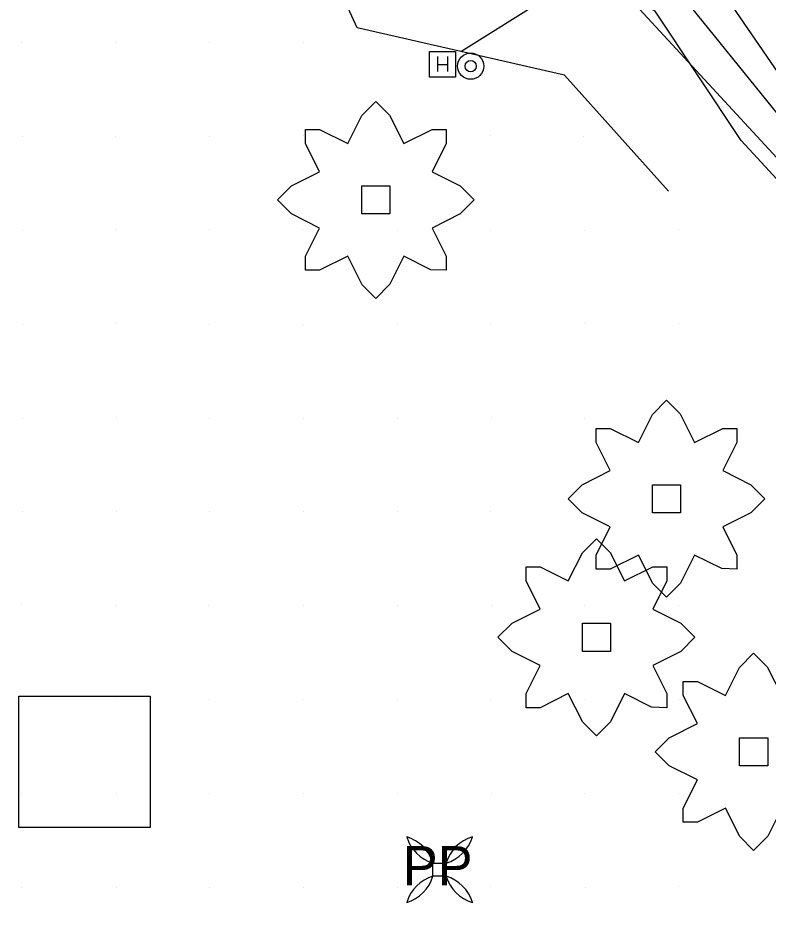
# Model space of a CAD drawing. Extents: x 1602514 to 1609837, y 863887 to 871157.
# Drawn here: x 1605127.7 to 1605247.7, y 867192.5 to 867335.8 of the extents above; entities that cross this region are included whole.
import ezdxf

# ---------------------------------------------------------------- set-up
doc = ezdxf.new("R2010")
doc.units = 0
for name, color, linetype in [('Environmental-New trees', 7, 'Continuous'), ('Photo-Anchor', 7, 'Continuous'), ('Survey-Flow line', 7, 'Continuous'), ('Survey-Ridge Lines', 7, 'Continuous'), ('Survey-Spot dirt', 7, 'Continuous'), ('Survey-Vegetation other', 7, 'Continuous'), ('Text General Notes', 7, 'Continuous'), ('USER-Handhole', 7, 'Continuous'), ('USER-Post', 7, 'Continuous'), ('Utility-Pole', 7, 'Continuous')]:
    doc.layers.add(name, color=color, linetype=linetype)

msp = doc.modelspace()

# ---------------------------------------------------------------- linework, layer by layer
at = {"layer": 'Environmental-New trees'}
for points in [[(1605173.7, 867317.95), (1605175.95, 867317.95), (1605180.45, 867315.7), (1605182.7, 867320.2), (1605184.95, 867322.45), (1605187.14, 867320.26), (1605189.45, 867315.7), (1605193.95, 867317.95), (1605196.2, 867317.95), (1605196.2, 867315.7), (1605193.95, 867311.2), (1605198.45, 867308.95), (1605200.7, 867306.7), (1605198.45, 867304.45), (1605193.95, 867302.2), (1605196.2, 867297.7), (1605196.2, 867295.45), (1605193.78, 867295.53), (1605189.45, 867297.7), (1605187.2, 867293.2), (1605184.95, 867290.95), (1605182.76, 867293.14), (1605180.45, 867297.7), (1605175.95, 867295.45), (1605173.7, 867295.45), (1605173.7, 867297.7), (1605175.95, 867302.2), (1605171.45, 867304.45), (1605169.2, 867306.7), (1605171.45, 867308.95), (1605175.95, 867311.2), (1605173.7, 867315.7)], [(1605173.7, 867317.95), (1605175.95, 867317.95), (1605180.45, 867315.7), (1605182.7, 867320.2), (1605184.95, 867322.45), (1605187.14, 867320.26), (1605189.45, 867315.7), (1605193.95, 867317.95), (1605196.2, 867317.95), (1605196.2, 867315.7), (1605193.95, 867311.2), (1605198.45, 867308.95), (1605200.7, 867306.7), (1605198.45, 867304.45), (1605193.95, 867302.2), (1605196.2, 867297.7), (1605196.2, 867295.45), (1605193.78, 867295.53), (1605189.45, 867297.7), (1605187.2, 867293.2), (1605184.95, 867290.95), (1605182.76, 867293.14), (1605180.45, 867297.7), (1605175.95, 867295.45), (1605173.7, 867295.45), (1605173.7, 867297.7), (1605175.95, 867302.2), (1605171.45, 867304.45), (1605169.2, 867306.7), (1605171.45, 867308.95), (1605175.95, 867311.2), (1605173.7, 867315.7)], [(1605187.2, 867308.95), (1605187.2, 867304.45), (1605182.7, 867304.45), (1605182.7, 867308.95)], [(1605187.2, 867308.95), (1605187.2, 867304.45), (1605182.7, 867304.45), (1605182.7, 867308.95)], [(1605220.21, 867270.16), (1605222.46, 867270.16), (1605226.96, 867267.91), (1605229.21, 867272.41), (1605231.46, 867274.66), (1605233.65, 867272.47), (1605235.96, 867267.91), (1605240.46, 867270.16), (1605242.71, 867270.16), (1605242.71, 867267.91), (1605240.46, 867263.41), (1605244.96, 867261.16), (1605247.21, 867258.91), (1605244.96, 867256.66), (1605240.46, 867254.41), (1605242.71, 867249.91), (1605242.71, 867247.66), (1605240.29, 867247.74), (1605235.96, 867249.91), (1605233.71, 867245.41), (1605231.46, 867243.16), (1605229.27, 867245.35), (1605226.96, 867249.91), (1605222.46, 867247.66), (1605220.21, 867247.66), (1605220.21, 867249.91), (1605222.46, 867254.41), (1605217.96, 867256.66), (1605215.71, 867258.91), (1605217.96, 867261.16), (1605222.46, 867263.41), (1605220.21, 867267.91)], [(1605220.21, 867270.16), (1605222.46, 867270.16), (1605226.96, 867267.91), (1605229.21, 867272.41), (1605231.46, 867274.66), (1605233.65, 867272.47), (1605235.96, 867267.91), (1605240.46, 867270.16), (1605242.71, 867270.16), (1605242.71, 867267.91), (1605240.46, 867263.41), (1605244.96, 867261.16), (1605247.21, 867258.91), (1605244.96, 867256.66), (1605240.46, 867254.41), (1605242.71, 867249.91), (1605242.71, 867247.66), (1605240.29, 867247.74), (1605235.96, 867249.91), (1605233.71, 867245.41), (1605231.46, 867243.16), (1605229.27, 867245.35), (1605226.96, 867249.91), (1605222.46, 867247.66), (1605220.21, 867247.66), (1605220.21, 867249.91), (1605222.46, 867254.41), (1605217.96, 867256.66), (1605215.71, 867258.91), (1605217.96, 867261.16), (1605222.46, 867263.41), (1605220.21, 867267.91)], [(1605233.71, 867261.16), (1605233.71, 867256.66), (1605229.21, 867256.66), (1605229.21, 867261.16)], [(1605233.71, 867261.16), (1605233.71, 867256.66), (1605229.21, 867256.66), (1605229.21, 867261.16)], [(1605209, 867248.02), (1605211.25, 867248.02), (1605215.75, 867245.77), (1605218, 867250.27), (1605220.25, 867252.52), (1605222.45, 867250.33), (1605224.76, 867245.77), (1605229.26, 867248.02), (1605231.51, 867248.02), (1605231.51, 867245.77), (1605229.26, 867241.27), (1605233.76, 867239.02), (1605236.01, 867236.77), (1605233.76, 867234.52), (1605229.26, 867232.27), (1605231.51, 867227.76), (1605231.51, 867225.51), (1605229.08, 867225.6), (1605224.76, 867227.76), (1605222.51, 867223.26), (1605220.25, 867221.01), (1605218.06, 867223.21), (1605215.75, 867227.76), (1605211.25, 867225.51), (1605209, 867225.51), (1605209, 867227.76), (1605211.25, 867232.27), (1605206.75, 867234.52), (1605204.5, 867236.77), (1605206.75, 867239.02), (1605211.25, 867241.27), (1605209, 867245.77)], [(1605209, 867248.02), (1605211.25, 867248.02), (1605215.75, 867245.77), (1605218, 867250.27), (1605220.25, 867252.52), (1605222.45, 867250.33), (1605224.76, 867245.77), (1605229.26, 867248.02), (1605231.51, 867248.02), (1605231.51, 867245.77), (1605229.26, 867241.27), (1605233.76, 867239.02), (1605236.01, 867236.77), (1605233.76, 867234.52), (1605229.26, 867232.27), (1605231.51, 867227.76), (1605231.51, 867225.51), (1605229.08, 867225.6), (1605224.76, 867227.76), (1605222.51, 867223.26), (1605220.25, 867221.01), (1605218.06, 867223.21), (1605215.75, 867227.76), (1605211.25, 867225.51), (1605209, 867225.51), (1605209, 867227.76), (1605211.25, 867232.27), (1605206.75, 867234.52), (1605204.5, 867236.77), (1605206.75, 867239.02), (1605211.25, 867241.27), (1605209, 867245.77)], [(1605222.51, 867239.02), (1605222.51, 867234.52), (1605218, 867234.52), (1605218, 867239.02)], [(1605222.51, 867239.02), (1605222.51, 867234.52), (1605218, 867234.52), (1605218, 867239.02)], [(1605247.65, 867220.71), (1605247.65, 867216.21), (1605243.15, 867216.21), (1605243.15, 867220.71)], [(1605247.65, 867220.71), (1605247.65, 867216.21), (1605243.15, 867216.21), (1605243.15, 867220.71)]]:
    msp.add_lwpolyline(points, close=True, dxfattribs=at)
msp.add_lwpolyline([(1605249.9, 867209.45), (1605247.65, 867204.95), (1605245.4, 867202.7), (1605243.21, 867204.9), (1605240.9, 867209.45), (1605236.4, 867207.2), (1605234.15, 867207.2), (1605234.15, 867209.45), (1605236.4, 867213.96), (1605231.9, 867216.21), (1605229.65, 867218.46), (1605231.9, 867220.71), (1605236.4, 867222.96), (1605234.15, 867227.46), (1605234.15, 867229.71), (1605236.4, 867229.71), (1605240.9, 867227.46), (1605243.15, 867231.96), (1605245.4, 867234.21), (1605247.59, 867232.02), (1605249.9, 867227.46)], dxfattribs=at)
msp.add_lwpolyline([(1605249.9, 867209.45), (1605247.65, 867204.95), (1605245.4, 867202.7), (1605243.21, 867204.9), (1605240.9, 867209.45), (1605236.4, 867207.2), (1605234.15, 867207.2), (1605234.15, 867209.45), (1605236.4, 867213.96), (1605231.9, 867216.21), (1605229.65, 867218.46), (1605231.9, 867220.71), (1605236.4, 867222.96), (1605234.15, 867227.46), (1605234.15, 867229.71), (1605236.4, 867229.71), (1605240.9, 867227.46), (1605243.15, 867231.96), (1605245.4, 867234.21), (1605247.59, 867232.02), (1605249.9, 867227.46)], dxfattribs=at)
at = {"layer": 'Photo-Anchor'}
msp.add_lwpolyline([(1605194.09, 867200.67), (1605196.19, 867200.67), (1605196.19, 867198.57), (1605194.09, 867198.57)], close=True, dxfattribs=at)
msp.add_lwpolyline([(1605194.09, 867200.67), (1605196.19, 867200.67), (1605196.19, 867198.57), (1605194.09, 867198.57)], close=True, dxfattribs=at)
for centre, radius, start, end in [((1605188.09, 867198.87), 6.27, 16.7236, 73.2821), ((1605195.91, 867206.69), 6.29, 196.8106, 253.1951), ((1605188.09, 867198.87), 6.27, 16.7236, 73.2821), ((1605195.91, 867206.69), 6.29, 196.8106, 253.1951), ((1605202.2, 867198.87), 6.27, 106.7179, 163.2764), ((1605194.38, 867206.69), 6.29, 286.8049, 343.1894), ((1605202.2, 867198.87), 6.27, 106.7179, 163.2764), ((1605194.38, 867206.69), 6.29, 286.8049, 343.1894), ((1605188.09, 867200.37), 6.27, 286.7179, 343.2764), ((1605195.91, 867192.55), 6.29, 106.8049, 163.1894), ((1605188.09, 867200.37), 6.27, 286.7179, 343.2764), ((1605195.91, 867192.55), 6.29, 106.8049, 163.1894), ((1605202.2, 867200.37), 6.27, 196.7236, 253.2821), ((1605194.38, 867192.55), 6.29, 16.8106, 73.1951), ((1605202.2, 867200.37), 6.27, 196.7236, 253.2821), ((1605194.38, 867192.55), 6.29, 16.8106, 73.1951)]:
    msp.add_arc(centre, radius, start, end, dxfattribs=at)
at = {"layer": 'Survey-Flow line'}
msp.add_lwpolyline([(1605483.22, 867053.97), (1605467.96, 867073.75), (1605453.46, 867094.06), (1605436.46, 867112.84), (1605424.5, 867122.15), (1605412.97, 867127.56), (1605389.62, 867142.95), (1605371.95, 867161.19), (1605355.8, 867181.23), (1605340.93, 867201.11), (1605325.15, 867220.9), (1605309.26, 867239.48), (1605293.81, 867259.99), (1605279.34, 867280.49), (1605264.59, 867300.44), (1605249.31, 867320.37), (1605233.7, 867339.71), (1605216.94, 867358.74), (1605199.93, 867377.13), (1605181.39, 867394.89), (1605157.18, 867409.78), (1605132.49, 867419.31)], dxfattribs=at)
msp.add_lwpolyline([(1605483.22, 867053.97), (1605467.96, 867073.75), (1605453.46, 867094.06), (1605436.46, 867112.84), (1605424.5, 867122.15), (1605412.97, 867127.56), (1605389.62, 867142.95), (1605371.95, 867161.19), (1605355.8, 867181.23), (1605340.93, 867201.11), (1605325.15, 867220.9), (1605309.26, 867239.48), (1605293.81, 867259.99), (1605279.34, 867280.49), (1605264.59, 867300.44), (1605249.31, 867320.37), (1605233.7, 867339.71), (1605216.94, 867358.74), (1605199.93, 867377.13), (1605181.39, 867394.89), (1605157.18, 867409.78), (1605132.49, 867419.31)], dxfattribs=at)
at = {"layer": 'Survey-Ridge Lines'}
for points in [[(1605268.84, 867303.43), (1605252.41, 867322.55), (1605238.37, 867343.01), (1605222.43, 867362.59), (1605206.84, 867382), (1605186.45, 867398.43), (1605164.76, 867414.96), (1605141.77, 867426.08)], [(1605268.84, 867303.43), (1605252.41, 867322.55), (1605238.37, 867343.01), (1605222.43, 867362.59), (1605206.84, 867382), (1605186.45, 867398.43), (1605164.76, 867414.96), (1605141.77, 867426.08)], [(1605243.38, 867316.22), (1605229.66, 867336.85), (1605204.94, 867350.32), (1605188.89, 867369.34), (1605175.48, 867390.74), (1605144.16, 867400.9)], [(1605243.38, 867316.22), (1605229.66, 867336.85), (1605204.94, 867350.32), (1605188.89, 867369.34), (1605175.48, 867390.74), (1605144.16, 867400.9)], [(1605231.78, 867308.08), (1605215.16, 867326.62), (1605181.98, 867334.21), (1605171.51, 867357.09), (1605156, 867377.09)], [(1605231.78, 867308.08), (1605215.16, 867326.62), (1605181.98, 867334.21), (1605171.51, 867357.09), (1605156, 867377.09)], [(1605260.57, 867297.61), (1605243.38, 867316.22)], [(1605260.57, 867297.61), (1605243.38, 867316.22)]]:
    msp.add_lwpolyline(points, dxfattribs=at)
at = {"layer": 'Survey-Spot dirt'}
for p, q in [((1605128.33, 867331.9), (1605128.33, 867331.9)), ((1605128.33, 867331.9), (1605128.33, 867331.9)), ((1605173.4, 867331.9), (1605173.4, 867331.9)), ((1605173.4, 867331.9), (1605173.4, 867331.9)), ((1605143.34, 867331.84), (1605143.34, 867331.84)), ((1605143.34, 867331.84), (1605143.34, 867331.84)), ((1605158.38, 867331.84), (1605158.38, 867331.84)), ((1605158.38, 867331.84), (1605158.38, 867331.84)), ((1605128.38, 867316.81), (1605128.38, 867316.81)), ((1605128.38, 867316.81), (1605128.38, 867316.81)), ((1605143.32, 867316.82), (1605143.32, 867316.82)), ((1605143.32, 867316.82), (1605143.32, 867316.82)), ((1605158.31, 867316.84), (1605158.31, 867316.84)), ((1605158.31, 867316.84), (1605158.31, 867316.84)), ((1605173.32, 867316.96), (1605173.32, 867316.96)), ((1605173.32, 867316.96), (1605173.32, 867316.96)), ((1605188.29, 867316.97), (1605188.29, 867316.97)), ((1605188.29, 867316.97), (1605188.29, 867316.97)), ((1605203.37, 867316.93), (1605203.37, 867316.93)), ((1605203.37, 867316.93), (1605203.37, 867316.93)), ((1605218.19, 867316.8), (1605218.19, 867316.8)), ((1605218.19, 867316.8), (1605218.19, 867316.8)), ((1605128.35, 867301.78), (1605128.35, 867301.78)), ((1605128.35, 867301.78), (1605128.35, 867301.78)), ((1605143.38, 867301.93), (1605143.38, 867301.93)), ((1605143.38, 867301.93), (1605143.38, 867301.93)), ((1605158.29, 867301.92), (1605158.29, 867301.92)), ((1605158.29, 867301.92), (1605158.29, 867301.92)), ((1605173.28, 867301.9), (1605173.28, 867301.9)), ((1605173.28, 867301.9), (1605173.28, 867301.9)), ((1605188.39, 867301.8), (1605188.39, 867301.8)), ((1605188.39, 867301.8), (1605188.39, 867301.8)), ((1605203.36, 867301.88), (1605203.36, 867301.88)), ((1605203.36, 867301.88), (1605203.36, 867301.88)), ((1605218.34, 867301.86), (1605218.34, 867301.86)), ((1605218.34, 867301.86), (1605218.34, 867301.86)), ((1605233.36, 867301.9), (1605233.36, 867301.9)), ((1605233.36, 867301.9), (1605233.36, 867301.9)), ((1605128.36, 867286.81), (1605128.36, 867286.81)), ((1605128.36, 867286.81), (1605128.36, 867286.81)), ((1605143.34, 867286.9), (1605143.34, 867286.9)), ((1605143.34, 867286.9), (1605143.34, 867286.9)), ((1605158.36, 867286.74), (1605158.36, 867286.74)), ((1605158.36, 867286.74), (1605158.36, 867286.74)), ((1605173.42, 867286.85), (1605173.42, 867286.85)), ((1605173.42, 867286.85), (1605173.42, 867286.85)), ((1605188.4, 867286.83), (1605188.4, 867286.83)), ((1605188.4, 867286.83), (1605188.4, 867286.83)), ((1605203.36, 867286.78), (1605203.36, 867286.78)), ((1605203.36, 867286.78), (1605203.36, 867286.78)), ((1605218.39, 867286.88), (1605218.39, 867286.88)), ((1605218.39, 867286.88), (1605218.39, 867286.88)), ((1605233.39, 867286.95), (1605233.39, 867286.95)), ((1605233.39, 867286.95), (1605233.39, 867286.95)), ((1605128.37, 867271.82), (1605128.37, 867271.82)), ((1605128.37, 867271.82), (1605128.37, 867271.82)), ((1605143.47, 867271.84), (1605143.47, 867271.84)), ((1605143.47, 867271.84), (1605143.47, 867271.84)), ((1605158.42, 867271.82), (1605158.42, 867271.82)), ((1605158.42, 867271.82), (1605158.42, 867271.82)), ((1605173.38, 867271.79), (1605173.38, 867271.79)), ((1605173.38, 867271.79), (1605173.38, 867271.79)), ((1605188.41, 867271.82), (1605188.41, 867271.82)), ((1605188.41, 867271.82), (1605188.41, 867271.82)), ((1605203.39, 867271.85), (1605203.39, 867271.85)), ((1605203.39, 867271.85), (1605203.39, 867271.85)), ((1605218.4, 867271.77), (1605218.4, 867271.77)), ((1605218.4, 867271.77), (1605218.4, 867271.77)), ((1605233.54, 867271.91), (1605233.54, 867271.91)), ((1605233.54, 867271.91), (1605233.54, 867271.91)), ((1605128.36, 867256.81), (1605128.36, 867256.81)), ((1605128.36, 867256.81), (1605128.36, 867256.81)), ((1605143.42, 867256.89), (1605143.42, 867256.89)), ((1605143.42, 867256.89), (1605143.42, 867256.89)), ((1605158.41, 867256.8), (1605158.41, 867256.8)), ((1605158.41, 867256.8), (1605158.41, 867256.8)), ((1605173.37, 867256.82), (1605173.37, 867256.82)), ((1605173.37, 867256.82), (1605173.37, 867256.82)), ((1605188.36, 867256.8), (1605188.36, 867256.8)), ((1605188.36, 867256.8), (1605188.36, 867256.8)), ((1605203.35, 867256.9), (1605203.35, 867256.9)), ((1605203.35, 867256.9), (1605203.35, 867256.9)), ((1605218.42, 867256.82), (1605218.42, 867256.82)), ((1605218.42, 867256.82), (1605218.42, 867256.82)), ((1605233.71, 867256.86), (1605233.71, 867256.86)), ((1605233.71, 867256.86), (1605233.71, 867256.86)), ((1605128.3, 867241.96), (1605128.3, 867241.96)), ((1605128.3, 867241.96), (1605128.3, 867241.96)), ((1605143.38, 867241.78), (1605143.38, 867241.78)), ((1605143.38, 867241.78), (1605143.38, 867241.78)), ((1605158.25, 867241.91), (1605158.25, 867241.91)), ((1605158.25, 867241.91), (1605158.25, 867241.91)), ((1605173.31, 867241.89), (1605173.31, 867241.89)), ((1605173.31, 867241.89), (1605173.31, 867241.89)), ((1605188.46, 867241.9), (1605188.46, 867241.9)), ((1605188.46, 867241.9), (1605188.46, 867241.9)), ((1605203.48, 867241.91), (1605203.48, 867241.91)), ((1605203.48, 867241.91), (1605203.48, 867241.91)), ((1605218.38, 867241.88), (1605218.38, 867241.88)), ((1605218.38, 867241.88), (1605218.38, 867241.88)), ((1605233.43, 867241.83), (1605233.43, 867241.83)), ((1605233.43, 867241.83), (1605233.43, 867241.83)), ((1605128.41, 867226.77), (1605128.41, 867226.77)), ((1605128.41, 867226.77), (1605128.41, 867226.77)), ((1605143.43, 867226.87), (1605143.43, 867226.87)), ((1605143.43, 867226.87), (1605143.43, 867226.87)), ((1605158.4, 867226.89), (1605158.4, 867226.89)), ((1605158.4, 867226.89), (1605158.4, 867226.89)), ((1605173.3, 867226.87), (1605173.3, 867226.87)), ((1605173.3, 867226.87), (1605173.3, 867226.87)), ((1605188.35, 867226.77), (1605188.35, 867226.77)), ((1605188.35, 867226.77), (1605188.35, 867226.77)), ((1605203.36, 867226.76), (1605203.36, 867226.76)), ((1605203.36, 867226.76), (1605203.36, 867226.76)), ((1605218.51, 867226.85), (1605218.51, 867226.85)), ((1605218.51, 867226.85), (1605218.51, 867226.85)), ((1605233.42, 867226.88), (1605233.42, 867226.88)), ((1605233.42, 867226.88), (1605233.42, 867226.88)), ((1605128.29, 867211.81), (1605128.29, 867211.81)), ((1605128.29, 867211.81), (1605128.29, 867211.81)), ((1605143.39, 867211.75), (1605143.39, 867211.75)), ((1605143.39, 867211.75), (1605143.39, 867211.75)), ((1605158.28, 867211.86), (1605158.28, 867211.86)), ((1605158.28, 867211.86), (1605158.28, 867211.86)), ((1605173.36, 867211.76), (1605173.36, 867211.76)), ((1605173.36, 867211.76), (1605173.36, 867211.76)), ((1605188.44, 867211.86), (1605188.44, 867211.86)), ((1605188.44, 867211.86), (1605188.44, 867211.86)), ((1605203.4, 867211.78), (1605203.4, 867211.78)), ((1605203.4, 867211.78), (1605203.4, 867211.78)), ((1605218.38, 867211.84), (1605218.38, 867211.84)), ((1605218.38, 867211.84), (1605218.38, 867211.84)), ((1605233.39, 867211.86), (1605233.39, 867211.86)), ((1605233.39, 867211.86), (1605233.39, 867211.86)), ((1605128.32, 867196.81), (1605128.32, 867196.81)), ((1605128.32, 867196.81), (1605128.32, 867196.81)), ((1605143.39, 867196.81), (1605143.39, 867196.81)), ((1605143.39, 867196.81), (1605143.39, 867196.81)), ((1605158.38, 867196.82), (1605158.38, 867196.82)), ((1605158.38, 867196.82), (1605158.38, 867196.82)), ((1605173.46, 867196.78), (1605173.46, 867196.78)), ((1605173.46, 867196.78), (1605173.46, 867196.78)), ((1605188.35, 867196.78), (1605188.35, 867196.78)), ((1605188.35, 867196.78), (1605188.35, 867196.78)), ((1605203.29, 867196.93), (1605203.29, 867196.93)), ((1605203.29, 867196.93), (1605203.29, 867196.93)), ((1605218.42, 867196.82), (1605218.42, 867196.82)), ((1605218.42, 867196.82), (1605218.42, 867196.82)), ((1605233.38, 867196.86), (1605233.38, 867196.86)), ((1605233.38, 867196.86), (1605233.38, 867196.86))]:
    msp.add_line(p, q, dxfattribs=at)
at = {"layer": 'Survey-Vegetation other'}
msp.add_lwpolyline([(1605111.87, 867419.92), (1605136.3, 867413.77), (1605145.81, 867394.54), (1605175.1, 867387.08), (1605215.58, 867349.75), (1605260.72, 867300.85), (1605273.77, 867331.09), (1605243.93, 867373.45), (1605195.8, 867408.73), (1605193.94, 867432.8), (1605156.26, 867450.91), (1605124.55, 867453.52)], close=True, dxfattribs=at)
msp.add_lwpolyline([(1605111.87, 867419.92), (1605136.3, 867413.77), (1605145.81, 867394.54), (1605175.1, 867387.08), (1605215.58, 867349.75), (1605260.72, 867300.85), (1605273.77, 867331.09), (1605243.93, 867373.45), (1605195.8, 867408.73), (1605193.94, 867432.8), (1605156.26, 867450.91), (1605124.55, 867453.52)], close=True, dxfattribs=at)
at = {"layer": 'Text General Notes'}
msp.add_line((1605198.57, 867330.41), (1607257.14, 868626.42), dxfattribs=at)
msp.add_line((1605198.57, 867330.41), (1607257.14, 868626.42), dxfattribs=at)
at = {"layer": 'USER-Handhole'}
for p, q in [((1605193.55, 867330.44), (1605197.68, 867330.44)), ((1605193.55, 867326.3), (1605193.55, 867330.44)), ((1605193.55, 867330.44), (1605197.68, 867330.44)), ((1605193.55, 867326.3), (1605193.55, 867330.44)), ((1605197.68, 867330.44), (1605197.68, 867326.3)), ((1605197.68, 867330.44), (1605197.68, 867326.3)), ((1605194.84, 867329.61), (1605194.84, 867327.23)), ((1605194.84, 867329.61), (1605194.84, 867327.23)), ((1605196.4, 867329.61), (1605196.4, 867327.23)), ((1605196.4, 867329.61), (1605196.4, 867327.23)), ((1605194.84, 867328.37), (1605196.4, 867328.37)), ((1605194.84, 867328.37), (1605196.4, 867328.37)), ((1605197.68, 867326.3), (1605193.55, 867326.3)), ((1605197.68, 867326.3), (1605193.55, 867326.3))]:
    msp.add_line(p, q, dxfattribs=at)
at = {"layer": 'USER-Post'}
for radius in [2.1, 2.1, 0.9, 0.9]:
    msp.add_circle((1605200.13, 867328.08), radius, dxfattribs=at)
at = {"layer": 'Utility-Pole'}
msp.add_lwpolyline([(1605127.86, 867227.37), (1605148.87, 867227.37), (1605148.87, 867206.36), (1605127.86, 867206.36)], close=True, dxfattribs=at)
msp.add_lwpolyline([(1605127.86, 867227.37), (1605148.87, 867227.37), (1605148.87, 867206.36), (1605127.86, 867206.36)], close=True, dxfattribs=at)

# ---------------------------------------------------------------- texts
msp.add_text('PP', height=6.251, dxfattribs=at).set_placement((1605189.28, 867197.12))
msp.add_text('PP', height=6.251, dxfattribs=at).set_placement((1605189.28, 867197.12))

doc.saveas('drawing.dxf')
